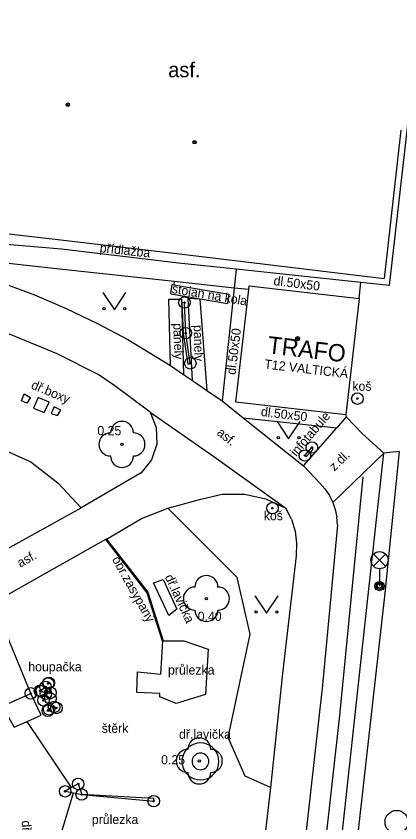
# Model space of a CAD drawing. Extents: x -595546 to -593986, y -1160845 to -1159202.
# Drawn here: x -594306.13 to -594289.46, y -1160173.56 to -1160138.54 of the extents above; entities that cross this region are included whole.
import ezdxf

# ---------------------------------------------------------------- set-up
doc = ezdxf.new("R2010")
doc.units = 0
for name, color, linetype in [('Level 20', 7, 'Continuous'), ('Level 22', 7, 'Continuous'), ('Level 25', 7, 'Continuous'), ('Level 27', 7, 'Continuous'), ('Level 33', 7, 'Continuous'), ('Level 36', 7, 'Continuous'), ('Level 39', 7, 'Continuous'), ('TM - budovy zdene_ betonove - VP', 7, 'Continuous'), ('TM - chodniky - VP', 7, 'Continuous'), ('TM - komunikace - VP', 7, 'Continuous'), ('TM - lavicka', 7, 'Continuous'), ('TM - plot dreveny - VP', 7, 'Continuous'), ('TM - plot zivy neuzavreny', 7, 'Continuous'), ('TM - pomocna konstrukcni linie', 7, 'Continuous'), ('TM - popis objektu', 7, 'Continuous'), ('TM - popis povrchu', 7, 'Continuous'), ('TM - popis zelene', 7, 'Continuous'), ('TM - poznamka', 7, 'Continuous'), ('TM - predmet maleho rozsahu (zamereny obvodem)', 7, 'Continuous'), ('TM - rozhrani mezi zpev. plochami mezi sebou - VP', 7, 'Continuous'), ('TM - rozhrani ploch obecne - VP', 7, 'Continuous'), ('TM - vjezd na pozemek', 7, 'Continuous')]:
    doc.layers.add(name, color=color, linetype=linetype)

msp = doc.modelspace()

# ---------------------------------------------------------------- linework, layer by layer
at = {"layer": 'Level 20'}
for centre, radius in [((-594303.88, -1160142.38), 0.075), ((-594303.88, -1160142.38), 0.0204), ((-594298.38, -1160144.01), 0.075), ((-594298.38, -1160144.01), 0.0204)]:
    msp.add_circle(centre, radius, dxfattribs=at)
at = {"layer": 'Level 22'}
for centre in [(-594301.53, -1160157.13), (-594297.86, -1160163.82), (-594298.17, -1160170.87)]:
    msp.add_circle(centre, 0.05, dxfattribs=at)
for centre, start, end in [((-594301.53, -1160156.63), 0, 180), ((-594302.03, -1160157.13), 90, 270), ((-594301.03, -1160157.13), 270, 90), ((-594301.53, -1160157.63), 180, 0), ((-594297.86, -1160163.32), 0, 180), ((-594298.36, -1160163.82), 90, 270), ((-594297.36, -1160163.82), 270, 90), ((-594297.86, -1160164.32), 180, 0), ((-594298.17, -1160170.37), 0, 180), ((-594298.67, -1160170.87), 90, 270), ((-594297.67, -1160170.87), 270, 90), ((-594298.17, -1160171.37), 180, 0)]:
    msp.add_arc(centre, 0.5, start, end, dxfattribs=at)
at = {"layer": 'Level 25'}
for centre, radius in [((-594298.81, -1160150.97), 0.25), ((-594298.81, -1160150.97), 0.0303), ((-594298.76, -1160152.3), 0.25), ((-594298.76, -1160152.3), 0.0303), ((-594298.56, -1160153.61), 0.25), ((-594298.56, -1160153.61), 0.0303), ((-594291.3, -1160155.14), 0.25), ((-594291.3, -1160155.14), 0.0303), ((-594293.28, -1160157.26), 0.25), ((-594293.28, -1160157.26), 0.0303), ((-594293.58, -1160157.61), 0.25), ((-594293.58, -1160157.61), 0.0303), ((-594294.99, -1160159.9), 0.25), ((-594294.99, -1160159.9), 0.0303), ((-594304.74, -1160167.51), 0.25), ((-594304.71, -1160167.48), 0.25), ((-594305.49, -1160167.94), 0.25), ((-594305.09, -1160167.83), 0.25), ((-594305.03, -1160167.85), 0.25), ((-594304.85, -1160167.66), 0.25), ((-594304.84, -1160167.95), 0.25), ((-594304.64, -1160167.91), 0.25), ((-594304.85, -1160167.66), 0.0303), ((-594304.74, -1160167.51), 0.0303), ((-594304.71, -1160167.48), 0.0303), ((-594305.49, -1160167.94), 0.0303), ((-594304.94, -1160168.24), 0.25), ((-594305.09, -1160167.83), 0.0303), ((-594305.03, -1160167.85), 0.0303), ((-594304.64, -1160168.16), 0.25), ((-594304.84, -1160167.95), 0.0303), ((-594304.64, -1160167.91), 0.0303), ((-594304.75, -1160168.69), 0.25), ((-594304.94, -1160168.24), 0.0303), ((-594304.7, -1160168.63), 0.25), ((-594304.48, -1160168.53), 0.25), ((-594304.64, -1160168.16), 0.0303), ((-594304.38, -1160168.57), 0.25), ((-594304.75, -1160168.69), 0.0303), ((-594304.7, -1160168.63), 0.0303), ((-594304.48, -1160168.53), 0.0303), ((-594304.38, -1160168.57), 0.0303), ((-594304, -1160172.19), 0.25), ((-594303.43, -1160171.87), 0.25), ((-594303.43, -1160171.87), 0.0303), ((-594304, -1160172.19), 0.0303), ((-594303.28, -1160172.33), 0.25), ((-594303.28, -1160172.33), 0.0303), ((-594300.15, -1160172.62), 0.25), ((-594300.15, -1160172.62), 0.0303)]:
    msp.add_circle(centre, radius, dxfattribs=at)
at = {"layer": 'Level 27'}
msp.add_circle((-594289.6, -1160173.52), 0.5, dxfattribs=at)
at = {"layer": 'Level 33'}
for p, q in [((-594290.605, -1160162.42), (-594290.075, -1160161.89)), ((-594290.605, -1160161.89), (-594290.075, -1160162.42)), ((-594290.34, -1160162.53), (-594290.34, -1160163.28))]:
    msp.add_line(p, q, dxfattribs=at)
for centre, radius in [((-594290.34, -1160162.155), 0.375), ((-594290.34, -1160163.28), 0.2), ((-594290.34, -1160163.28), 0.145), ((-594290.34, -1160163.28), 0.0876)]:
    msp.add_circle(centre, radius, dxfattribs=at)
at = {"layer": 'Level 36'}
for points in [[(-594302.36, -1160150.53), (-594301.86, -1160151.28), (-594301.36, -1160150.53)], [(-594294.79, -1160156.13), (-594294.29, -1160156.88), (-594293.79, -1160156.13)], [(-594295.75, -1160163.71), (-594295.25, -1160164.46), (-594294.75, -1160163.71)]]:
    msp.add_lwpolyline(points, dxfattribs=at)
for centre in [(-594302.31, -1160151.23), (-594301.411, -1160151.23), (-594294.74, -1160156.83), (-594293.841, -1160156.83), (-594295.7, -1160164.41), (-594294.801, -1160164.41)]:
    msp.add_circle(centre, 0.05, dxfattribs=at)
at = {"layer": 'Level 39'}
for radius in [0.09, 0.0398]:
    msp.add_circle((-594293.9, -1160152.54), radius, dxfattribs=at)
at = {"layer": 'TM - budovy zdene_ betonove - VP'}
for points in [[(-594296.58, -1160155.3), (-594296.02, -1160150.41), (-594296, -1160150.24)], [(-594296, -1160150.24), (-594291.23, -1160150.79)], [(-594291.23, -1160150.79), (-594291.81, -1160155.85)], [(-594291.81, -1160155.85), (-594296.58, -1160155.3)]]:
    msp.add_lwpolyline(points, dxfattribs=at)
at = {"layer": 'TM - chodniky - VP'}
for points in [[(-594300.3, -1160155.73), (-594301.84, -1160154.58), (-594302.56, -1160154.09), (-594304.34, -1160153.2), (-594307.1, -1160152.07), (-594310.56, -1160151.32), (-594315.97, -1160150.14), (-594321.45, -1160148.66), (-594327.5, -1160146.68), (-594332.82, -1160144.93)], [(-594306.73, -1160150.11), (-594305.33, -1160150.64), (-594303.95, -1160151.23), (-594302.6, -1160151.88), (-594301.27, -1160152.58)], [(-594291.23, -1160150.79), (-594291.15, -1160150.1)], [(-594301.27, -1160152.58), (-594299.42, -1160153.71), (-594298.85, -1160154.1)], [(-594298.85, -1160154.1), (-594298.47, -1160154.36), (-594297.84, -1160154.79), (-594297.18, -1160155.24), (-594296.26, -1160155.97), (-594293.64, -1160158.06)], [(-594300.3, -1160155.73), (-594300.04, -1160156.4), (-594300.02, -1160157.12), (-594300.25, -1160157.8), (-594300.69, -1160158.37)], [(-594291.79, -1160155.93), (-594292.19, -1160156.41)], [(-594293.64, -1160158.06), (-594292.19, -1160156.41)], [(-594289.48, -1160157.43), (-594290.11, -1160163.59), (-594291.61, -1160176.97), (-594292.77, -1160187.15)], [(-594292.37, -1160159.65), (-594290.15, -1160157.51)], [(-594289.48, -1160157.43), (-594290.15, -1160157.51)], [(-594300.69, -1160158.37), (-594303.31, -1160159.88)], [(-594298.1, -1160159.5), (-594297.17, -1160159.29), (-594296.21, -1160159.29), (-594295.28, -1160159.49), (-594294.41, -1160159.89)], [(-594299.54, -1160159.9), (-594298.1, -1160159.5)], [(-594292.37, -1160159.65), (-594292.27, -1160159.96), (-594292.2, -1160160.29)], [(-594313.67, -1160165.73), (-594308.55, -1160162.78), (-594303.31, -1160159.88)], [(-594302.2, -1160161.24), (-594300.68, -1160160.35), (-594299.54, -1160159.9)], [(-594294.17, -1160160.37), (-594294.41, -1160159.89)], [(-594294.17, -1160160.37), (-594294.01, -1160160.89), (-594293.94, -1160161.42), (-594293.96, -1160161.96)], [(-594292.17, -1160160.62), (-594292.2, -1160160.29)], [(-594292.17, -1160160.62), (-594292.81, -1160167.58), (-594293.87, -1160177), (-594294.69, -1160184.98), (-594295.23, -1160188.77)], [(-594302.2, -1160161.24), (-594302.24, -1160161.26), (-594308.02, -1160164.51), (-594312.77, -1160167.18), (-594312.81, -1160167.2)], [(-594293.96, -1160161.96), (-594294.55, -1160167.08), (-594295.07, -1160172.02), (-594295.52, -1160175.91)]]:
    msp.add_lwpolyline(points, dxfattribs=at)
at = {"layer": 'TM - komunikace - VP'}
for points in [[(-594288.64, -1160138.91), (-594289.15, -1160143.51), (-594289.92, -1160150.23)], [(-594304.16, -1160148.65), (-594308.29, -1160148.31)], [(-594296.57, -1160149.52), (-594299.07, -1160149.26), (-594304.16, -1160148.65)], [(-594289.92, -1160150.23), (-594291.15, -1160150.1), (-594296.57, -1160149.52)]]:
    msp.add_lwpolyline(points, dxfattribs=at)
at = {"layer": 'TM - lavicka'}
for points in [[(-594299.15, -1160164.28), (-594299.49, -1160164.55), (-594300.16, -1160163.14), (-594299.74, -1160163), (-594299.15, -1160164.28)], [(-594297.317, -1160170.893), (-594297.329, -1160170.754), (-594297.365, -1160170.619), (-594297.424, -1160170.492), (-594297.505, -1160170.378), (-594297.604, -1160170.279), (-594297.718, -1160170.198), (-594297.845, -1160170.139), (-594297.98, -1160170.103), (-594298.119, -1160170.091), (-594298.259, -1160170.103), (-594298.394, -1160170.139), (-594298.52, -1160170.198), (-594298.635, -1160170.279), (-594298.734, -1160170.378), (-594298.814, -1160170.492), (-594298.873, -1160170.619), (-594298.909, -1160170.754), (-594298.922, -1160170.893), (-594298.909, -1160171.033), (-594298.873, -1160171.168), (-594298.814, -1160171.294), (-594298.734, -1160171.409), (-594298.635, -1160171.508), (-594298.52, -1160171.588), (-594298.394, -1160171.647), (-594298.258, -1160171.683), (-594298.119, -1160171.696), (-594297.98, -1160171.683), (-594297.845, -1160171.647), (-594297.718, -1160171.588), (-594297.604, -1160171.508), (-594297.505, -1160171.409), (-594297.424, -1160171.294), (-594297.365, -1160171.168), (-594297.329, -1160171.033), (-594297.317, -1160170.893)], [(-594297.757, -1160170.893), (-594297.762, -1160170.83), (-594297.779, -1160170.769), (-594297.806, -1160170.712), (-594297.842, -1160170.661), (-594297.886, -1160170.616), (-594297.938, -1160170.58), (-594297.995, -1160170.553), (-594298.056, -1160170.537), (-594298.119, -1160170.531), (-594298.182, -1160170.537), (-594298.243, -1160170.553), (-594298.3, -1160170.58), (-594298.352, -1160170.616), (-594298.397, -1160170.661), (-594298.433, -1160170.712), (-594298.46, -1160170.769), (-594298.476, -1160170.83), (-594298.481, -1160170.893), (-594298.476, -1160170.956), (-594298.46, -1160171.017), (-594298.433, -1160171.074), (-594298.397, -1160171.126), (-594298.352, -1160171.171), (-594298.3, -1160171.207), (-594298.243, -1160171.234), (-594298.182, -1160171.25), (-594298.119, -1160171.255), (-594298.056, -1160171.25), (-594297.995, -1160171.234), (-594297.938, -1160171.207), (-594297.886, -1160171.171), (-594297.842, -1160171.126), (-594297.806, -1160171.074), (-594297.779, -1160171.017), (-594297.762, -1160170.956), (-594297.757, -1160170.893)]]:
    msp.add_lwpolyline(points, dxfattribs=at)
at = {"layer": 'TM - plot dreveny - VP'}
for points in [[(-594296.66, -1160150.34), (-594299.26, -1160150.06), (-594304.37, -1160149.51), (-594310.11, -1160148.87), (-594309.71, -1160144.55), (-594309.56, -1160142.97), (-594309.32, -1160139.43), (-594309.61, -1160139.4), (-594314.22, -1160138.85), (-594319.73, -1160138.23), (-594325.95, -1160137.52), (-594334.25, -1160136.56), (-594340.36, -1160135.86), (-594346.58, -1160135.15), (-594351.65, -1160134.55)], [(-594296.02, -1160150.41), (-594296.66, -1160150.34)], [(-594327.11, -1160190.88), (-594318.39, -1160191.77), (-594308, -1160192.94), (-594304.85, -1160193.28), (-594300.02, -1160193.79), (-594295.2, -1160192.75), (-594294, -1160192.49), (-594293.36, -1160187.07), (-594292.3, -1160177.12), (-594290.85, -1160163.8), (-594290.15, -1160157.51)]]:
    msp.add_lwpolyline(points, dxfattribs=at)
at = {"layer": 'TM - plot zivy neuzavreny'}
msp.add_lwpolyline([(-594291.06, -1160158.54), (-594292.08, -1160168.9), (-594293.05, -1160177.58), (-594293.77, -1160185.08), (-594294.63, -1160191.79)], dxfattribs=at)
at = {"layer": 'TM - pomocna konstrukcni linie'}
for points in [[(-594298.81, -1160150.97), (-594298.93, -1160150.98), (-594298.87, -1160152.31), (-594298.67, -1160153.65), (-594298.56, -1160153.61)], [(-594293.58, -1160157.61), (-594293.52, -1160157.67), (-594293.22, -1160157.33), (-594293.28, -1160157.26)], [(-594300.15, -1160172.62), (-594300.14, -1160172.5), (-594303.28, -1160172.33)]]:
    msp.add_lwpolyline(points, dxfattribs=at)
at = {"layer": 'TM - predmet maleho rozsahu (zamereny obvodem)'}
for points in [[(-594299.41, -1160150.59), (-594299.35, -1160150.19)], [(-594299.35, -1160150.19), (-594299.27, -1160150.2), (-594296.88, -1160150.61)], [(-594299.41, -1160150.59), (-594296.94, -1160151.01)], [(-594296.88, -1160150.61), (-594296.94, -1160151.01)], [(-594298.56, -1160153.61), (-594298.76, -1160152.3), (-594298.81, -1160150.97)], [(-594305.9, -1160155.23), (-594305.78, -1160154.93)], [(-594305.78, -1160154.93), (-594305.51, -1160155.09)], [(-594305.51, -1160155.09), (-594305.67, -1160155.34)], [(-594305.17, -1160155.09), (-594305.37, -1160155.56)], [(-594304.69, -1160155.29), (-594305.17, -1160155.09)], [(-594305.67, -1160155.34), (-594305.9, -1160155.23)], [(-594304.91, -1160155.75), (-594304.69, -1160155.29)], [(-594305.37, -1160155.56), (-594304.91, -1160155.75)], [(-594304.48, -1160155.5), (-594304.6, -1160155.78)], [(-594304.6, -1160155.78), (-594304.33, -1160155.87)], [(-594304.19, -1160155.64), (-594304.48, -1160155.5)], [(-594304.33, -1160155.87), (-594304.19, -1160155.64)], [(-594293.58, -1160157.61), (-594293.28, -1160157.26)], [(-594308.95, -1160165.55), (-594306.74, -1160168.49), (-594306.21, -1160169.41), (-594305.65, -1160169.16), (-594305.04, -1160168.88), (-594305.49, -1160167.94), (-594306.99, -1160164.31)], [(-594299.17, -1160168.38), (-594299.88, -1160168.09), (-594299.89, -1160167.95), (-594300.89, -1160167.9), (-594300.85, -1160167), (-594299.84, -1160167.1), (-594299.76, -1160165.65), (-594299.74, -1160165.65), (-594298.84, -1160165.65), (-594297.79, -1160166.02), (-594297.9, -1160167.99), (-594299.17, -1160168.38)], [(-594306.74, -1160168.49), (-594305.49, -1160167.94)], [(-594303.72, -1160172.03), (-594305.65, -1160169.16)], [(-594303.43, -1160171.87), (-594303.72, -1160172.03), (-594304, -1160172.19)], [(-594303.43, -1160171.87), (-594303.28, -1160172.33)], [(-594304.24, -1160174.27), (-594303.64, -1160172.26)], [(-594304, -1160172.19), (-594303.64, -1160172.26), (-594303.28, -1160172.33)], [(-594303.28, -1160172.33), (-594300.15, -1160172.62)]]:
    msp.add_lwpolyline(points, dxfattribs=at)
at = {"layer": 'TM - rozhrani mezi zpev. plochami mezi sebou - VP'}
for points in [[(-594289.42, -1160143.49), (-594290.14, -1160149.93)], [(-594307.97, -1160147.81), (-594304.19, -1160148.24), (-594299.03, -1160148.86), (-594290.14, -1160149.93)], [(-594300.3, -1160155.73), (-594297.54, -1160157.66), (-594294.41, -1160159.89)], [(-594291.81, -1160155.85), (-594291.79, -1160155.93)], [(-594293.64, -1160158.06), (-594292.94, -1160158.81)], [(-594292.94, -1160158.81), (-594292.71, -1160159.06), (-594292.52, -1160159.35), (-594292.37, -1160159.65)]]:
    msp.add_lwpolyline(points, dxfattribs=at)
at = {"layer": 'TM - rozhrani ploch obecne - VP'}
for points in [[(-594296.57, -1160149.52), (-594296.66, -1160150.34)], [(-594299.26, -1160150.06), (-594299.27, -1160150.2)], [(-594296.66, -1160150.34), (-594297.18, -1160155.24)], [(-594299.42, -1160153.71), (-594299.49, -1160150.82), (-594298.94, -1160150.83)], [(-594298.94, -1160150.83), (-594298.85, -1160154.1)], [(-594298.47, -1160154.36), (-594298.66, -1160150.79)], [(-594298.15, -1160150.83), (-594298.66, -1160150.79)], [(-594298.15, -1160150.83), (-594297.84, -1160154.79)], [(-594296.26, -1160155.97), (-594292.19, -1160156.41)], [(-594313.67, -1160165.73), (-594314.32, -1160164.26), (-594314.36, -1160162.75), (-594313.91, -1160161.33), (-594313.19, -1160160.02), (-594312.16, -1160158.92), (-594310.01, -1160157.66), (-594308.11, -1160157.14), (-594306.86, -1160157.28), (-594305.49, -1160157.89), (-594304.32, -1160158.8), (-594303.31, -1160159.88)], [(-594295.07, -1160172.02), (-594296.17, -1160171.53), (-594296.91, -1160169.86), (-594295.96, -1160165.37), (-594296.53, -1160162.9), (-594299.54, -1160159.9)], [(-594302.24, -1160161.26), (-594300.45, -1160163.57), (-594299.79, -1160165.65), (-594299.76, -1160165.65)], [(-594302.2, -1160161.24), (-594300.4, -1160163.55), (-594299.74, -1160165.65)]]:
    msp.add_lwpolyline(points, dxfattribs=at)
at = {"layer": 'TM - vjezd na pozemek'}
for points in [[(-594291.79, -1160155.93), (-594291.1, -1160156.65)], [(-594290.15, -1160157.51), (-594291.1, -1160156.65)]]:
    msp.add_lwpolyline(points, dxfattribs=at)

# ---------------------------------------------------------------- texts
at = {"layer": 'TM - popis objektu'}
for s, height, p in [('TRAFO', 0.75, (-594295.23, -1160153.17)), ('T12 VALTICKÁ', 0.4, (-594295.36, -1160153.83))]:
    msp.add_text(s, height=height, rotation=353.3212, dxfattribs=at).set_placement(p)
at = {"layer": 'TM - popis povrchu'}
for s, height, p in [('asf.', 0.65, (-594299.52, -1160141.19)), ('štěrk', 0.4, (-594302.41, -1160169.65))]:
    msp.add_text(s, height=height, dxfattribs=at).set_placement(p)
for s, rotation, p in [('dl.50x50', 352.9536, (-594294.96, -1160150.21)), ('panely', 271.7614, (-594299.3, -1160151.87)), ('panely', 271.7614, (-594298.42, -1160151.95)), ('dl.50x50', 83, (-594296.6, -1160154.12)), ('dl.50x50', 352.9536, (-594295.51, -1160155.89)), ('asf.', 321.3675, (-594297.44, -1160156.68)), ('z.dl.', 44, (-594292.3, -1160158.31)), ('asf.', 28.6124, (-594305.95, -1160162.48))]:
    msp.add_text(s, height=0.4, rotation=rotation, dxfattribs=at).set_placement(p)
at = {"layer": 'TM - popis zelene'}
for s, p in [('0.25', (-594302.6, -1160156.73)), ('0.40', (-594298.24, -1160164.79)), ('0.25', (-594299.83, -1160171.02))]:
    msp.add_text(s, height=0.4, dxfattribs=at).set_placement(p)
at = {"layer": 'TM - poznamka'}
for s, rotation, p in [('přídlažba', 353.8318, (-594302.51, -1160148.78)), ('stojan na kola', 350.3497, (-594299.38, -1160150.55)), ('dř.boxy', 337.3801, (-594305.51, -1160154.69)), ('infotabule', 49.3987, (-594293.96, -1160157.68)), ('obr.zasypaný', 299.3304, (-594301.98, -1160162.12)), ('dř.lavička', 295, (-594299.68, -1160162.88)), ('dř.lavička', 274.8496, (-594305.89, -1160173.47))]:
    msp.add_text(s, height=0.4, rotation=rotation, dxfattribs=at).set_placement(p)
for s, p in [('koš', (-594291.52, -1160154.8)), ('koš', (-594295.37, -1160160.42)), ('houpačka', (-594305.6, -1160166.98)), ('průlezka', (-594299.53, -1160167.12)), ('dř.lavička', (-594299.05, -1160169.91)), ('průlezka', (-594302.84, -1160173.61))]:
    msp.add_text(s, height=0.4, dxfattribs=at).set_placement(p)

doc.saveas('drawing.dxf')
